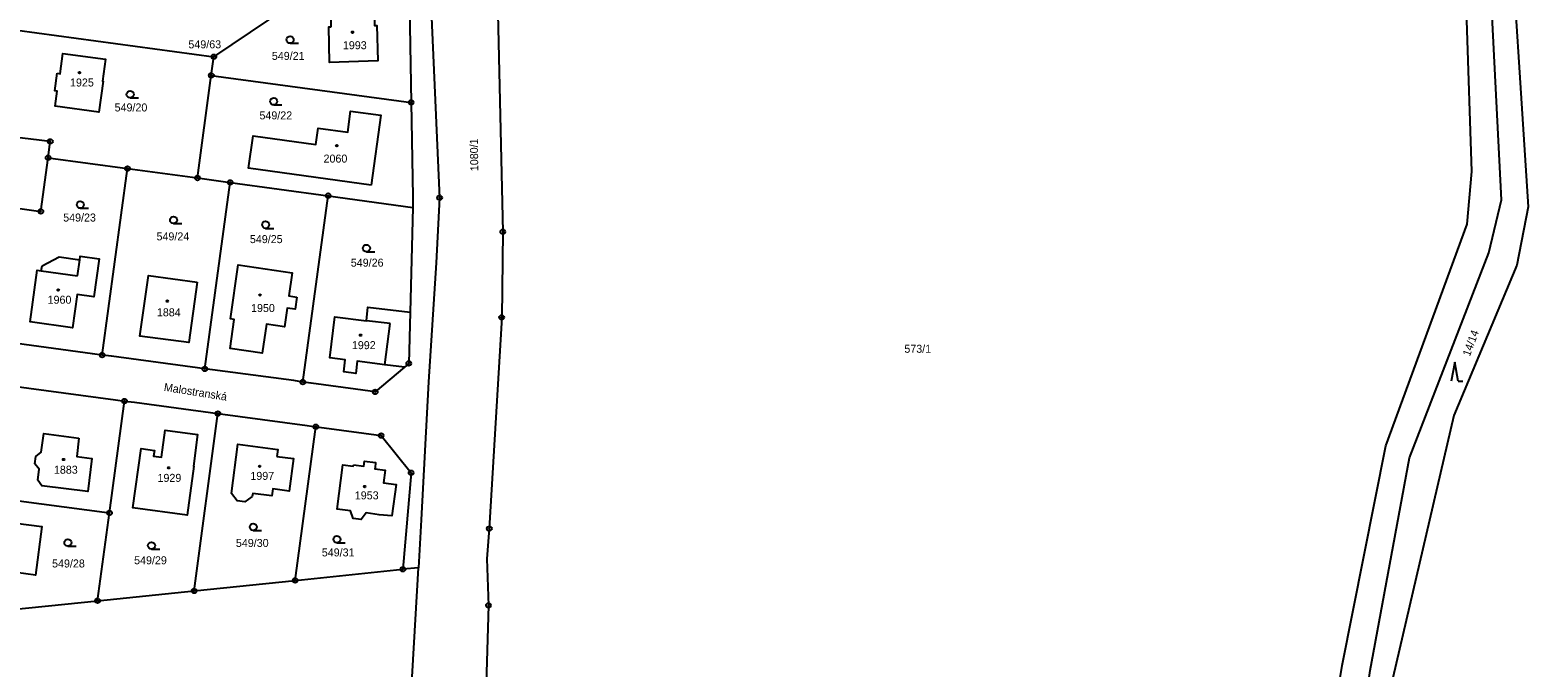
# Model space of a CAD drawing. Extents: x -680203 to -673936, y -1102717 to -1093650.
# Drawn here: x -678840.6 to -678522.5, y -1099002.4 to -1098867 of the extents above; entities that cross this region are included whole.
import ezdxf

# ---------------------------------------------------------------- set-up
doc = ezdxf.new("R2010")
doc.units = 0
for name, color, linetype in [('SOxx02xx_Koleje_param další_Popis10', 7, 'Continuous'), ('SOxx02xx_Staničení_Popis10', 7, 'Continuous'), ('SOxxxxxx_Koleje_hlavní_body_Popis10', 7, 'Continuous'), ('SOxxxxxx_Koleje_param další_Popis10', 7, 'Continuous'), ('SOxxxxxx_Osa_bod_P', 7, 'Continuous'), ('SOxxxxxx_Staničení_Popis10', 7, 'Continuous'), ('x_prac', 7, 'Continuous')]:
    doc.layers.add(name, color=color, linetype=linetype)

msp = doc.modelspace()

# ---------------------------------------------------------------- linework, layer by layer
at = {"layer": 'SOxx02xx_Koleje_param další_Popis10'}
for centre, radius in [((-678801.54, -1098872.66), 0.5), ((-678801.54, -1098872.66), 0.0303), ((-678802.08, -1098876.63), 0.5), ((-678802.08, -1098876.63), 0.0303), ((-678759.65, -1098882.37), 0.5), ((-678759.65, -1098882.37), 0.0303), ((-678836.27, -1098890.67), 0.5), ((-678836.27, -1098890.67), 0.0303), ((-678836.74, -1098894.14), 0.5), ((-678836.74, -1098894.14), 0.0303), ((-678819.89, -1098896.42), 0.5), ((-678819.89, -1098896.42), 0.0303), ((-678805.03, -1098898.43), 0.5), ((-678805.03, -1098898.43), 0.0303), ((-678798.09, -1098899.36), 0.5), ((-678798.09, -1098899.36), 0.0303), ((-678777.28, -1098902.19), 0.5), ((-678777.28, -1098902.19), 0.0303), ((-678753.59, -1098902.62), 0.5), ((-678753.59, -1098902.62), 0.0303), ((-678838.28, -1098905.53), 0.5), ((-678838.28, -1098905.53), 0.0303), ((-678740.18, -1098909.86), 0.5), ((-678740.18, -1098909.86), 0.0303), ((-678740.42, -1098928.05), 0.5), ((-678740.42, -1098928.05), 0.0303), ((-678825.26, -1098936.05), 0.5), ((-678825.26, -1098936.05), 0.0303), ((-678803.46, -1098939), 0.5), ((-678803.46, -1098939), 0.0303), ((-678760.16, -1098937.84), 0.5), ((-678760.16, -1098937.84), 0.0303), ((-678782.64, -1098941.8), 0.5), ((-678782.64, -1098941.8), 0.0303), ((-678820.5, -1098945.83), 0.5), ((-678820.5, -1098945.83), 0.0303), ((-678767.28, -1098943.9), 0.5), ((-678767.28, -1098943.9), 0.0303), ((-678800.68, -1098948.49), 0.5), ((-678800.68, -1098948.49), 0.0303), ((-678779.87, -1098951.29), 0.5), ((-678779.87, -1098951.29), 0.0303), ((-678766.02, -1098953.16), 0.5), ((-678766.02, -1098953.16), 0.0303), ((-678759.65, -1098961.08), 0.5), ((-678759.65, -1098961.08), 0.0303), ((-678823.7, -1098969.61), 0.5), ((-678823.7, -1098969.61), 0.0303), ((-678743.04, -1098972.92), 0.5), ((-678743.04, -1098972.92), 0.0303), ((-678784.26, -1098983.94), 0.5), ((-678784.26, -1098983.94), 0.0303), ((-678761.4, -1098981.57), 0.5), ((-678761.4, -1098981.57), 0.0303), ((-678805.75, -1098986.16), 0.5), ((-678805.75, -1098986.16), 0.0303), ((-678826.22, -1098988.27), 0.5), ((-678826.22, -1098988.27), 0.0303), ((-678743.22, -1098989.24), 0.5), ((-678743.22, -1098989.24), 0.0303)]:
    msp.add_circle(centre, radius, dxfattribs=at)
at = {"layer": 'SOxxxxxx_Koleje_hlavní_body_Popis10'}
for p, q in [((-678785.35, -1098869.81), (-678783.6, -1098869.81)), ((-678819.31, -1098881.42), (-678817.56, -1098881.42)), ((-678788.83, -1098882.92), (-678787.08, -1098882.92)), ((-678829.91, -1098904.87), (-678828.16, -1098904.87)), ((-678810.1, -1098908.12), (-678808.35, -1098908.12)), ((-678790.55, -1098909.13), (-678788.8, -1098909.13)), ((-678769.13, -1098914.11), (-678767.38, -1098914.11)), ((-678538.03, -1098937.59), (-678538.78, -1098941.59)), ((-678537.28, -1098941.59), (-678538.03, -1098937.59)), ((-678537.28, -1098941.59), (-678536.28, -1098941.59)), ((-678793.17, -1098973.34), (-678791.42, -1098973.34)), ((-678832.54, -1098976.68), (-678830.79, -1098976.68)), ((-678814.78, -1098977.29), (-678813.03, -1098977.29)), ((-678775.4, -1098975.96), (-678773.65, -1098975.96))]:
    msp.add_line(p, q, dxfattribs=at)
for centre in [(-678785.35, -1098869.06), (-678819.31, -1098880.67), (-678788.83, -1098882.17), (-678829.91, -1098904.12), (-678810.1, -1098907.37), (-678790.55, -1098908.38), (-678769.13, -1098913.36), (-678793.17, -1098972.59), (-678775.4, -1098975.21), (-678832.54, -1098975.93), (-678814.78, -1098976.54)]:
    msp.add_circle(centre, 0.75, dxfattribs=at)
at = {"layer": 'SOxxxxxx_Koleje_param další_Popis10'}
for centre in [(-678772.1, -1098867.46), (-678830.08, -1098876.06), (-678775.44, -1098891.56), (-678834.6, -1098922.24), (-678791.74, -1098923.31), (-678811.43, -1098924.59), (-678770.39, -1098931.83), (-678833.47, -1098958.25), (-678811.15, -1098960.02), (-678791.8, -1098959.71), (-678769.51, -1098963.99)]:
    msp.add_circle(centre, 0.175, dxfattribs=at)
at = {"layer": 'SOxxxxxx_Staničení_Popis10'}
for p, q in [((-678830.5, -1098919.21), (-678830.04, -1098915.8)), ((-678838.19, -1098918.17), (-678830.5, -1098919.21)), ((-678764.1, -1098929.37), (-678769.15, -1098928.75)), ((-678765.23, -1098938.12), (-678764.1, -1098929.37))]:
    msp.add_line(p, q, dxfattribs=at)
at = {"layer": 'x_prac'}
for p, q in [((-678843.3, -1098867.01), (-678801.54, -1098872.66)), ((-678802.08, -1098876.63), (-678801.54, -1098872.66)), ((-678805.03, -1098898.43), (-678802.08, -1098876.63)), ((-678802.08, -1098876.63), (-678759.65, -1098882.37)), ((-678836.74, -1098894.14), (-678819.89, -1098896.42)), ((-678825.26, -1098936.05), (-678819.89, -1098896.42)), ((-678819.89, -1098896.42), (-678805.03, -1098898.43)), ((-678805.03, -1098898.43), (-678798.09, -1098899.36)), ((-678803.46, -1098939), (-678798.09, -1098899.36)), ((-678798.09, -1098899.36), (-678777.28, -1098902.19)), ((-678782.64, -1098941.8), (-678777.28, -1098902.19)), ((-678777.28, -1098902.19), (-678759.27, -1098904.68)), ((-678759.27, -1098904.68), (-678759.87, -1098926.97)), ((-678823.7, -1098969.61), (-678820.5, -1098945.83)), ((-678805.75, -1098986.16), (-678800.68, -1098948.49)), ((-678784.26, -1098983.94), (-678779.87, -1098951.29)), ((-678856.4, -1098965.22), (-678823.7, -1098969.61)), ((-678826.22, -1098988.27), (-678823.7, -1098969.61)), ((-678757.5, -1098971.1), (-678758.09, -1098981.25)), ((-678805.75, -1098986.16), (-678784.26, -1098983.94)), ((-678784.26, -1098983.94), (-678761.4, -1098981.57)), ((-678758.09, -1098981.25), (-678761.4, -1098981.57)), ((-678826.22, -1098988.27), (-678805.75, -1098986.16)), ((-678859.91, -1098991.73), (-678826.22, -1098988.27))]:
    msp.add_line(p, q, dxfattribs=at)
for points in [[(-678532.48, -1099091.2), (-678554.26, -1099058.05), (-678566.74, -1099031.35), (-678561.91, -1099002.03), (-678552.68, -1098955.34), (-678535.36, -1098908.25), (-678534.36, -1098897.07), (-678536.48, -1098832.7), (-678539.19, -1098811.33)], [(-678525.68, -1098820.01), (-678526.87, -1098835.39), (-678522.45, -1098904.53), (-678524.81, -1098916.94), (-678538.2, -1098948.9), (-678556.3, -1099026.88), (-678553.16, -1099044.5), (-678538.73, -1099069.33)], [(-678549.98, -1099054.81), (-678557.69, -1099036.97), (-678557.78, -1099035.43), (-678558.18, -1099028.94), (-678558.64, -1099021.59), (-678556, -1099003.06), (-678547.59, -1098957.86), (-678530.76, -1098914.3), (-678528.06, -1098903.07), (-678531.34, -1098838.89), (-678531.38, -1098833.32), (-678532.12, -1098825.98)], [(-678756.47, -1098838.77), (-678753.59, -1098902.62), (-678754.3, -1098916.49), (-678755.95, -1098941.78), (-678757.5, -1098971.1)], [(-678741.51, -1098851.11), (-678740.18, -1098909.86), (-678740.42, -1098928.05), (-678743.04, -1098972.92), (-678743.56, -1098979.32), (-678743.22, -1098989.24), (-678744.42, -1099029.71), (-678748.13, -1099055.15), (-678751.7, -1099070.11), (-678757.35, -1099089.75), (-678772.03, -1099128.14), (-678802, -1099180.48), (-678816.64, -1099214.76)], [(-678801.54, -1098872.66), (-678778.21, -1098856.92), (-678760.2, -1098856.64)], [(-678760.2, -1098856.64), (-678760.07, -1098858.03), (-678759.65, -1098882.37)], [(-678776.61, -1098866.3), (-678776.68, -1098862.93), (-678767.52, -1098862.66), (-678767.42, -1098866.06), (-678766.91, -1098866.05), (-678766.69, -1098873.56), (-678776.99, -1098873.86), (-678777.1, -1098866.31), (-678776.61, -1098866.3)], [(-678836.74, -1098894.14), (-678836.27, -1098890.67), (-678846.31, -1098889.45), (-678845.99, -1098887.23), (-678843.3, -1098867.01)], [(-678834.82, -1098876.18), (-678834.18, -1098876.27), (-678833.59, -1098871.95), (-678824.55, -1098873.19), (-678825.19, -1098877.84), (-678825.05, -1098877.86), (-678825.96, -1098884.46), (-678835.27, -1098883.18), (-678834.83, -1098879.99), (-678835.33, -1098879.92), (-678834.82, -1098876.18)], [(-678768.13, -1098899.99), (-678794.15, -1098896.34), (-678793.19, -1098889.5), (-678779.86, -1098891.3), (-678779.39, -1098887.83), (-678773.09, -1098888.69), (-678772.49, -1098884.26), (-678766.09, -1098885.11), (-678768.13, -1098899.99)], [(-678759.65, -1098882.37), (-678759.32, -1098902.46), (-678759.27, -1098904.68)], [(-678825.26, -1098936.05), (-678827.35, -1098935.77), (-678847.06, -1098933.11), (-678843.24, -1098904.86), (-678838.28, -1098905.53), (-678836.74, -1098894.14)], [(-678834.37, -1098915.2), (-678830.04, -1098915.8), (-678829.94, -1098915.07), (-678825.91, -1098915.61), (-678827, -1098923.68), (-678830.58, -1098923.19), (-678831.54, -1098930.25), (-678840.56, -1098929.03), (-678839.08, -1098918.05), (-678838.19, -1098918.17), (-678837.99, -1098917.08), (-678834.37, -1098915.2)], [(-678783.93, -1098923.74), (-678784.3, -1098926.32), (-678785.97, -1098926.08), (-678786.54, -1098930.03), (-678790.38, -1098929.47), (-678791.27, -1098935.62), (-678798.1, -1098934.64), (-678797.22, -1098928.5), (-678798.01, -1098928.38), (-678796.36, -1098916.9), (-678784.89, -1098918.55), (-678785.6, -1098923.5), (-678783.93, -1098923.74)], [(-678805.09, -1098920.56), (-678806.84, -1098933.42), (-678817.26, -1098932.02), (-678815.43, -1098919.17), (-678805.09, -1098920.56)], [(-678761.09, -1098938.63), (-678765.23, -1098938.12), (-678771.09, -1098937.38), (-678771.37, -1098939.95), (-678773.92, -1098939.61), (-678773.64, -1098937.06), (-678776.94, -1098936.65), (-678775.82, -1098927.93), (-678769.15, -1098928.75), (-678768.81, -1098925.89), (-678759.87, -1098926.97)], [(-678759.87, -1098926.97), (-678760.16, -1098937.84), (-678761.09, -1098938.63)], [(-678803.46, -1098939), (-678823.3, -1098936.32), (-678825.26, -1098936.05)], [(-678782.64, -1098941.8), (-678784.55, -1098941.49), (-678803.46, -1098939)], [(-678761.09, -1098938.63), (-678767.28, -1098943.9), (-678780.89, -1098942.06), (-678782.64, -1098941.8)], [(-678856.4, -1098965.22), (-678856.26, -1098964.03), (-678853.87, -1098946.39), (-678848.26, -1098942.1), (-678822.46, -1098945.57), (-678820.5, -1098945.83)], [(-678820.5, -1098945.83), (-678818.43, -1098946.08), (-678800.68, -1098948.49)], [(-678800.68, -1098948.49), (-678781.71, -1098951.05), (-678779.87, -1098951.29)], [(-678805.79, -1098959.68), (-678807.23, -1098970.08), (-678818.72, -1098968.5), (-678817, -1098955.94), (-678814.17, -1098956.32), (-678814.34, -1098957.54), (-678812.69, -1098957.77), (-678811.9, -1098952.03), (-678805.03, -1098952.97), (-678805.89, -1098959.67), (-678805.79, -1098959.68)], [(-678779.87, -1098951.29), (-678778.09, -1098951.53), (-678766.02, -1098953.16), (-678759.65, -1098961.08), (-678761.4, -1098981.57)], [(-678830.21, -1098953.68), (-678830.66, -1098957.61), (-678827.45, -1098958.02), (-678828.33, -1098965.07), (-678838.05, -1098963.84), (-678838.92, -1098962.62), (-678838.64, -1098960.32), (-678839.59, -1098959.15), (-678839.36, -1098957.63), (-678838.2, -1098956.69), (-678837.68, -1098952.71), (-678830.21, -1098953.68)], [(-678788.15, -1098957.59), (-678784.66, -1098958.05), (-678785.57, -1098964.95), (-678789.01, -1098964.51), (-678789.22, -1098965.97), (-678793.28, -1098965.47), (-678793.39, -1098966.13), (-678794.93, -1098967.26), (-678796.58, -1098967.06), (-678797.81, -1098965.46), (-678796.42, -1098954.99), (-678787.96, -1098956.1), (-678788.15, -1098957.59)], [(-678771.92, -1098959.4), (-678769.72, -1098959.69), (-678769.58, -1098958.6), (-678767.18, -1098958.91), (-678767.32, -1098960), (-678767.36, -1098960.25), (-678765.16, -1098960.54), (-678765.51, -1098963.21), (-678762.84, -1098963.56), (-678763.74, -1098970.24), (-678766.4, -1098969.98), (-678769.23, -1098969.61), (-678770.23, -1098971), (-678771.95, -1098970.76), (-678772.54, -1098969.18), (-678775.37, -1098968.81), (-678774.13, -1098959.36), (-678771.95, -1098959.65), (-678771.92, -1098959.4)], [(-678848.72, -1098973.94), (-678850.47, -1098973.71), (-678849.87, -1098969.16), (-678843.35, -1098970.03), (-678843.57, -1098971.76), (-678838.05, -1098972.49), (-678839.44, -1098982.79), (-678849.72, -1098981.42), (-678848.72, -1098973.94)], [(-678864.34, -1099295.91), (-678863.39, -1099274.23), (-678861.52, -1099265.24), (-678847.11, -1099233.92), (-678813.93, -1099162.25), (-678794.37, -1099122.82), (-678771.92, -1099075.34), (-678767.91, -1099064.17), (-678763.01, -1099044.88), (-678761, -1099031.26), (-678758.09, -1098981.25)]]:
    msp.add_lwpolyline(points, dxfattribs=at)

# ---------------------------------------------------------------- texts
at = {"layer": 'SOxx02xx_Staničení_Popis10'}
msp.add_text('Malostranská', height=1.7, rotation=351, dxfattribs=at).set_placement((-678812.24, -1098943.65))
at = {"layer": 'SOxxxxxx_Osa_bod_P'}
for s, p in [('549/63', (-678806.95, -1098870.88)), ('1993', (-678774.14, -1098871.07)), ('549/21', (-678789.23, -1098873.34)), ('1925', (-678832.09, -1098878.99)), ('549/20', (-678822.62, -1098884.29)), ('549/22', (-678791.86, -1098885.98)), ('2060', (-678778.25, -1098895.16)), ('549/23', (-678833.54, -1098907.68)), ('549/24', (-678813.72, -1098911.69)), ('549/25', (-678793.89, -1098912.27)), ('549/26', (-678772.46, -1098917.27)), ('1960', (-678836.85, -1098925.15)), ('1884', (-678813.64, -1098927.83)), ('1950', (-678793.64, -1098926.91)), ('1992', (-678772.23, -1098934.8)), ('573/1', (-678654.9, -1098935.57)), ('1883', (-678835.51, -1098961.27)), ('1929', (-678813.51, -1098963)), ('1997', (-678793.79, -1098962.58)), ('1953', (-678771.61, -1098966.72)), ('549/30', (-678796.86, -1098976.83)), ('549/31', (-678778.62, -1098978.84)), ('549/28', (-678835.9, -1098981.19)), ('549/29', (-678818.48, -1098980.51))]:
    msp.add_text(s, height=1.7, dxfattribs=at).set_placement(p)
for s, rotation, p in [('1080/1', 91, (-678745.37, -1098896.97)), ('14/14', 70, (-678534.81, -1098936.46))]:
    msp.add_text(s, height=1.7, rotation=rotation, dxfattribs=at).set_placement(p)

doc.saveas('drawing.dxf')
